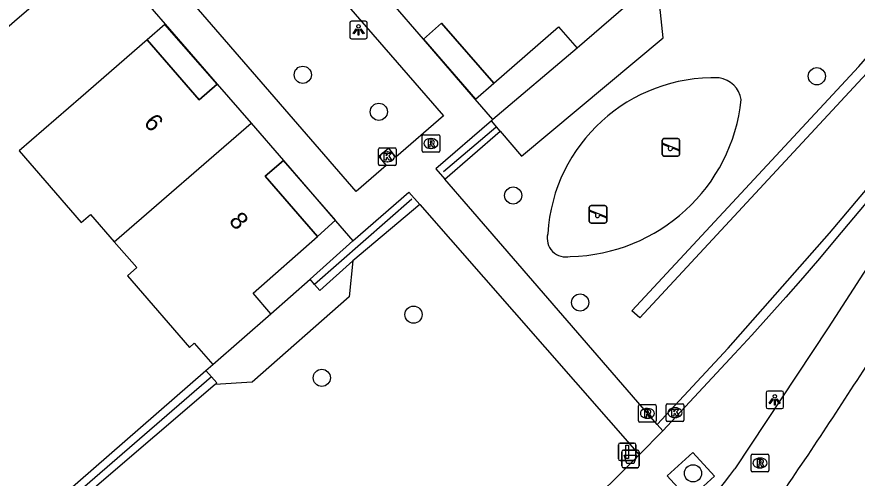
# Model space of a CAD drawing. Extents: x 155888 to 156864, y 383882 to 384671.
# Drawn here: x 156290.93 to 156338.76, y 384143.46 to 384169.71 of the extents above; entities that cross this region are included whole.
import ezdxf

# ---------------------------------------------------------------- set-up
doc = ezdxf.new("R2010")
doc.units = 0
for name, color, linetype in [('IMGEO_Afvalbak', 7, 'Continuous'), ('IMGEO_Boom', 7, 'Continuous'), ('IMGEO_Fietspad_gesloten', 7, 'Continuous'), ('IMGEO_Groenvoorziening', 7, 'Continuous'), ('IMGEO_Haag', 7, 'Continuous'), ('IMGEO_Hek', 7, 'Continuous'), ('IMGEO_Kolk', 7, 'Continuous'), ('IMGEO_Lichtpunt', 7, 'Continuous'), ('IMGEO_Pand', 7, 'Continuous'), ('IMGEO_Pand_nummerreeks', 7, 'Continuous'), ('IMGEO_Pand_overbouw', 7, 'Continuous'), ('IMGEO_Rioolput', 7, 'Continuous'), ('IMGEO_Speelvoorziening', 7, 'Continuous'), ('IMGEO_Verkeersbordpaal', 7, 'Continuous'), ('IMGEO_Voetpad_open', 7, 'Continuous')]:
    doc.layers.add(name, color=color, linetype=linetype)

msp = doc.modelspace()

# ---------------------------------------------------------------- linework, layer by layer
at = {"layer": 'IMGEO_Afvalbak'}
for p, q in [((156325.458, 384145.058), (156326.248, 384145.058)), ((156326.248, 384145.058), (156325.458, 384145.058)), ((156325.358, 384144.158), (156325.358, 384144.958)), ((156325.358, 384144.958), (156325.358, 384144.158)), ((156326.348, 384144.958), (156326.348, 384144.158)), ((156326.348, 384144.158), (156326.348, 384144.958)), ((156326.248, 384144.058), (156325.458, 384144.058)), ((156325.458, 384144.058), (156326.248, 384144.058))]:
    msp.add_line(p, q, dxfattribs=at)
msp.add_lwpolyline([(156325.501, 384144.772), (156326.205, 384144.772), (156326.056, 384144.302), (156325.65, 384144.302), (156325.501, 384144.772)], dxfattribs=at)
for centre, start, end in [((156325.458, 384144.958), 90, 180), ((156325.458, 384144.958), 90, 180), ((156326.248, 384144.958), 0, 90), ((156326.248, 384144.958), 360, 90), ((156325.458, 384144.158), 180, 270), ((156325.458, 384144.158), 180, 270), ((156326.248, 384144.158), 270, 0), ((156326.248, 384144.158), 270, 0)]:
    msp.add_arc(centre, 0.1, start, end, dxfattribs=at)
at = {"layer": 'IMGEO_Boom'}
for centre in [(156307.204, 384166.41), (156336.463, 384166.327), (156311.534, 384164.305), (156319.18, 384159.542), (156322.991, 384153.456), (156313.509, 384152.764), (156308.286, 384149.17), (156329.418, 384143.739)]:
    msp.add_circle(centre, 0.489, dxfattribs=at)
at = {"layer": 'IMGEO_Fietspad_gesloten'}
msp.add_lwpolyline([(156341.344, 384158.556), (156337.116, 384152.009), (156331.803, 384143.996)], dxfattribs=at)
for centre, radius, start, end in [((156125.899, 384285.981), 253.112, 325.44427, 327.74229), ((156262.968, 384196.607), 86.638, 312.24299, 322.60885)]:
    msp.add_arc(centre, radius, start, end, dxfattribs=at)
at = {"layer": 'IMGEO_Groenvoorziening'}
for points in [[(156318.439, 384163.205), (156319.647, 384161.786), (156327.723, 384168.516), (156327.46, 384171.061)], [(156322.828, 384167.93), (156318.03, 384163.868)], [(156310.054, 384155.821), (156309.837, 384153.771), (156304.318, 384148.926), (156302.21, 384148.793)], [(156305.393, 384152.806), (156307.616, 384154.784)], [(156301.694, 384149.592), (156302.076, 384149.925)]]:
    msp.add_lwpolyline(points, dxfattribs=at)
for centre, radius, start, end in [((156330.582, 384156.784), 9.451, 88.0641, 176.4417), ((156330.705, 384164.762), 1.481, 9.4151, 82.3788), ((156322.241, 384166.055), 9.98, 271.0937, 353.9538), ((156322.179, 384157.109), 1.063, 165.7215, 283.7893)]:
    msp.add_arc(centre, radius, start, end, dxfattribs=at)
at = {"layer": 'IMGEO_Haag'}
for points in [[(156344.767, 384172.8), (156339.3, 384166.483), (156326.381, 384152.579), (156325.941, 384152.987), (156338.853, 384166.884), (156344.315, 384173.194), (156356.657, 384187.263), (156364.255, 384195.099), (156364.686, 384194.681), (156357.098, 384186.856), (156344.767, 384172.8)], [(156318.439, 384163.205), (156317.945, 384163.794)], [(156315.287, 384160.478), (156318.439, 384163.205)], [(156313.86, 384159.026), (156310.054, 384155.821)], [(156307.616, 384154.784), (156310.059, 384156.957)], [(156310.054, 384155.821), (156308.175, 384154.138), (156307.88, 384154.479), (156307.616, 384154.784)], [(156291.575, 384140.774), (156301.694, 384149.592)], [(156301.694, 384149.592), (156302.003, 384149.234), (156302.31, 384148.879), (156302.21, 384148.793)], [(156302.21, 384148.793), (156267.335, 384118.935)]]:
    msp.add_lwpolyline(points, dxfattribs=at)
at = {"layer": 'IMGEO_Hek'}
for points in [[(156315.215, 384160.911), (156318.185, 384163.426)], [(156313.404, 384159.342), (156307.88, 384154.479)], [(156302.003, 384149.234), (156272.024, 384123.309)]]:
    msp.add_lwpolyline(points, dxfattribs=at)
at = {"layer": 'IMGEO_Kolk'}
for p, q in [((156311.59, 384162.246), (156312.442, 384162.246)), ((156311.515, 384161.32), (156311.515, 384162.172)), ((156312.003, 384162.026), (156312.028, 384162.026)), ((156312.516, 384162.172), (156312.516, 384161.32)), ((156312.026, 384161.466), (156312.001, 384161.466)), ((156312.442, 384161.246), (156311.59, 384161.246)), ((156327.89, 384146.759), (156327.89, 384147.611)), ((156327.965, 384147.685), (156328.817, 384147.685)), ((156328.378, 384147.465), (156328.403, 384147.465)), ((156328.891, 384147.611), (156328.891, 384146.759)), ((156328.817, 384146.685), (156327.965, 384146.685)), ((156328.401, 384146.905), (156328.376, 384146.905))]:
    msp.add_line(p, q, dxfattribs=at)
for points in [[(156311.59, 384162.246), (156312.442, 384162.246)], [(156311.515, 384161.32), (156311.515, 384162.172)], [(156311.836, 384161.946), (156311.959, 384161.946), (156311.959, 384161.795), (156312.089, 384161.946), (156312.253, 384161.946), (156312.107, 384161.795), (156312.26, 384161.546), (156312.108, 384161.546), (156312.023, 384161.71), (156311.959, 384161.643), (156311.959, 384161.546), (156311.836, 384161.546), (156311.836, 384161.946)], [(156312.516, 384162.172), (156312.516, 384161.32)], [(156312.442, 384161.246), (156311.59, 384161.246)], [(156327.89, 384146.759), (156327.89, 384147.611)], [(156327.965, 384147.685), (156328.817, 384147.685)], [(156328.891, 384147.611), (156328.891, 384146.759)], [(156328.211, 384147.385), (156328.334, 384147.385), (156328.334, 384147.234), (156328.464, 384147.385), (156328.628, 384147.385), (156328.482, 384147.234), (156328.635, 384146.985), (156328.483, 384146.985), (156328.398, 384147.149), (156328.334, 384147.082), (156328.334, 384146.985), (156328.211, 384146.985), (156328.211, 384147.385)], [(156328.817, 384146.685), (156327.965, 384146.685)]]:
    msp.add_lwpolyline(points, dxfattribs=at)
for centre, start, end in [((156311.592, 384162.17), 91.552, 178.448), ((156311.592, 384162.17), 91.552, 178.448), ((156312.44, 384162.17), 1.552, 88.448), ((156312.44, 384162.17), 1.552, 88.448), ((156311.592, 384161.322), 181.552, 268.448), ((156311.592, 384161.322), 181.552, 268.448), ((156312.44, 384161.322), 271.552, 358.448), ((156312.44, 384161.322), 271.552, 358.448), ((156327.967, 384147.609), 91.552, 178.448), ((156327.967, 384147.609), 91.552, 178.448), ((156328.815, 384147.609), 1.552, 88.448), ((156328.815, 384147.609), 1.552, 88.448), ((156327.967, 384146.761), 181.552, 268.448), ((156327.967, 384146.761), 181.552, 268.448), ((156328.815, 384146.761), 271.552, 358.448), ((156328.815, 384146.761), 271.552, 358.448)]:
    msp.add_arc(centre, 0.0765, start, end, dxfattribs=at)
for centre, major_axis, ratio, start_param, end_param in [((156312.002, 384161.746), (-0.387, 0.002), 0.722429, 4.712389, 7.853982), ((156312.027, 384161.746), (-0.39, 0.002), 0.717154, 1.570796, 4.712389), ((156328.377, 384147.185), (-0.387, 0.002), 0.722429, 4.712389, 7.853982), ((156328.402, 384147.185), (-0.39, 0.002), 0.717154, 1.570796, 4.712389)]:
    msp.add_ellipse(centre, major_axis=major_axis, ratio=ratio, start_param=start_param, end_param=end_param, dxfattribs=at)
at = {"layer": 'IMGEO_Lichtpunt'}
for p, q in [((156310.781, 384169.46), (156309.973, 384169.46)), ((156310.781, 384169.46), (156309.973, 384169.46)), ((156309.879, 384169.365), (156309.879, 384168.558)), ((156309.879, 384169.365), (156309.879, 384168.558)), ((156310.875, 384168.558), (156310.875, 384169.365)), ((156310.875, 384168.558), (156310.875, 384169.365)), ((156309.973, 384168.464), (156310.781, 384168.464)), ((156309.973, 384168.464), (156310.781, 384168.464)), ((156334.474, 384148.416), (156333.666, 384148.416)), ((156334.474, 384148.416), (156333.666, 384148.416)), ((156333.572, 384148.321), (156333.572, 384147.514)), ((156333.572, 384148.321), (156333.572, 384147.514)), ((156334.568, 384147.514), (156334.568, 384148.321)), ((156334.568, 384147.514), (156334.568, 384148.321)), ((156333.666, 384147.42), (156334.474, 384147.42)), ((156333.666, 384147.42), (156334.474, 384147.42))]:
    msp.add_line(p, q, dxfattribs=at)
for points in [[(156310.253, 384169.029), (156310.292, 384169.001), (156310.104, 384168.739), (156310.066, 384168.766), (156310.253, 384169.029)], [(156310.355, 384168.981), (156310.402, 384168.981), (156310.402, 384168.659), (156310.355, 384168.659), (156310.355, 384168.981)], [(156310.465, 384169.001), (156310.503, 384169.028), (156310.69, 384168.766), (156310.651, 384168.738), (156310.465, 384169.001)], [(156333.946, 384147.985), (156333.985, 384147.957), (156333.797, 384147.695), (156333.759, 384147.722), (156333.946, 384147.985)], [(156334.048, 384147.937), (156334.095, 384147.937), (156334.095, 384147.615), (156334.048, 384147.615), (156334.048, 384147.937)], [(156334.158, 384147.957), (156334.196, 384147.984), (156334.383, 384147.722), (156334.344, 384147.694), (156334.158, 384147.957)]]:
    msp.add_lwpolyline(points, dxfattribs=at)
for centre in [(156310.378, 384169.163), (156334.071, 384148.119)]:
    msp.add_circle(centre, 0.0994, dxfattribs=at)
for centre, start, end in [((156309.973, 384169.365), 90, 180), ((156309.973, 384169.365), 90, 180), ((156310.781, 384169.365), 0, 90), ((156310.781, 384169.365), 0, 90), ((156309.973, 384168.558), 180, 270), ((156309.973, 384168.558), 180, 270), ((156310.781, 384168.558), 270, 0), ((156310.781, 384168.558), 270, 360), ((156333.666, 384148.321), 90, 180), ((156333.666, 384148.321), 90, 180), ((156334.474, 384148.321), 0, 90), ((156334.474, 384148.321), 0, 90), ((156333.666, 384147.514), 180, 270), ((156333.666, 384147.514), 180, 270), ((156334.474, 384147.514), 270, 0), ((156334.474, 384147.514), 270, 360)]:
    msp.add_arc(centre, 0.0946, start, end, dxfattribs=at)
at = {"layer": 'IMGEO_Pand'}
for points in [[(156283.008, 384172.418), (156284.282, 384170.949), (156283.753, 384170.491), (156287.291, 384166.412), (156290.794, 384169.452), (156294.57, 384172.729), (156291.609, 384176.139), (156292.635, 384177.052)], [(156314.077, 384168.44), (156312.232, 384170.566)], [(156326.143, 384170.799), (156322.828, 384167.93)], [(156314.077, 384168.44), (156315.105, 384169.339), (156318.075, 384165.924), (156321.762, 384169.136), (156322.828, 384167.93)], [(156302.329, 384165.87), (156301.299, 384164.987), (156298.339, 384168.391), (156294.563, 384165.114), (156291.061, 384162.075), (156294.6, 384157.998), (156295.13, 384158.457), (156296.476, 384156.906)], [(156302.329, 384165.87), (156304.261, 384163.655)], [(156296.476, 384156.906), (156304.261, 384163.655)], [(156304.261, 384163.655), (156306.104, 384161.542)], [(156305.393, 384152.806), (156304.376, 384153.993), (156308.036, 384157.218), (156305.071, 384160.638), (156306.104, 384161.542)], [(156296.476, 384156.906), (156297.751, 384155.438), (156297.223, 384154.979), (156297.484, 384154.679), (156300.762, 384150.903), (156301.027, 384151.133), (156302.076, 384149.925)], [(156302.076, 384149.925), (156305.393, 384152.806)]]:
    msp.add_lwpolyline(points, dxfattribs=at)
at = {"layer": 'IMGEO_Pand_overbouw'}
for points in [[(156299.358, 384169.276), (156298.339, 384168.391), (156301.299, 384164.987), (156302.329, 384165.87)], [(156317.042, 384165.024), (156318.075, 384165.924), (156315.105, 384169.339), (156314.077, 384168.44)], [(156309.076, 384158.135), (156306.104, 384161.542), (156305.071, 384160.638), (156308.036, 384157.218)]]:
    msp.add_lwpolyline(points, close=True, dxfattribs=at)
at = {"layer": 'IMGEO_Rioolput'}
for p, q in [((156313.999, 384162.076), (156313.999, 384162.928)), ((156314.074, 384163.002), (156314.926, 384163.002)), ((156314.487, 384162.782), (156314.512, 384162.782)), ((156315, 384162.928), (156315, 384162.076)), ((156314.51, 384162.222), (156314.485, 384162.222)), ((156314.926, 384162.002), (156314.074, 384162.002)), ((156326.319, 384146.719), (156326.319, 384147.571)), ((156326.394, 384147.645), (156327.246, 384147.645)), ((156326.807, 384147.425), (156326.832, 384147.425)), ((156327.32, 384147.571), (156327.32, 384146.719)), ((156327.246, 384146.645), (156326.394, 384146.645)), ((156326.83, 384146.865), (156326.805, 384146.865)), ((156332.73, 384143.895), (156332.73, 384144.747)), ((156332.805, 384144.821), (156333.657, 384144.821)), ((156333.218, 384144.601), (156333.243, 384144.601)), ((156333.731, 384144.747), (156333.731, 384143.895)), ((156333.241, 384144.041), (156333.216, 384144.041)), ((156333.657, 384143.821), (156332.805, 384143.821))]:
    msp.add_line(p, q, dxfattribs=at)
for points in [[(156313.999, 384162.076), (156313.999, 384162.928)], [(156314.074, 384163.002), (156314.926, 384163.002)], [(156314.588, 384162.7), (156314.336, 384162.702), (156314.336, 384162.302)], [(156315, 384162.928), (156315, 384162.076)], [(156314.336, 384162.302), (156314.46, 384162.302), (156314.46, 384162.464), (156314.471, 384162.464)], [(156314.514, 384162.621), (156314.46, 384162.621), (156314.46, 384162.54)], [(156314.46, 384162.54), (156314.512, 384162.54)], [(156314.518, 384162.435), (156314.589, 384162.302), (156314.729, 384162.302), (156314.664, 384162.428)], [(156314.926, 384162.002), (156314.074, 384162.002)], [(156326.319, 384146.719), (156326.319, 384147.571)], [(156326.394, 384147.645), (156327.246, 384147.645)], [(156327.32, 384147.571), (156327.32, 384146.719)], [(156326.908, 384147.343), (156326.656, 384147.345), (156326.656, 384146.945)], [(156326.656, 384146.945), (156326.78, 384146.945), (156326.78, 384147.107), (156326.791, 384147.107)], [(156326.834, 384147.264), (156326.78, 384147.264), (156326.78, 384147.183)], [(156326.78, 384147.183), (156326.832, 384147.183)], [(156326.838, 384147.078), (156326.909, 384146.945), (156327.049, 384146.945), (156326.984, 384147.071)], [(156327.246, 384146.645), (156326.394, 384146.645)], [(156332.73, 384143.895), (156332.73, 384144.747)], [(156332.805, 384144.821), (156333.657, 384144.821)], [(156333.319, 384144.519), (156333.067, 384144.521), (156333.067, 384144.121)], [(156333.731, 384144.747), (156333.731, 384143.895)], [(156333.067, 384144.121), (156333.191, 384144.121), (156333.191, 384144.283), (156333.202, 384144.283)], [(156333.245, 384144.44), (156333.191, 384144.44), (156333.191, 384144.359)], [(156333.191, 384144.359), (156333.243, 384144.359)], [(156333.249, 384144.254), (156333.32, 384144.121), (156333.46, 384144.121), (156333.395, 384144.247)], [(156333.657, 384143.821), (156332.805, 384143.821)]]:
    msp.add_lwpolyline(points, dxfattribs=at)
for centre, radius, start, end in [((156314.076, 384162.926), 0.0765, 91.552, 178.448), ((156314.076, 384162.926), 0.0765, 91.552, 178.448), ((156314.587, 384162.59), 0.109, 350.3612, 89.416), ((156314.924, 384162.926), 0.0765, 1.552, 88.448), ((156314.924, 384162.926), 0.0765, 1.552, 88.448), ((156314.47, 384162.411), 0.0533, 26.0293, 88.6989), ((156314.496, 384162.729), 0.19, 274.7715, 282.9687), ((156314.52, 384162.525), 0.0964, 77.0061, 93.1865), ((156314.534, 384162.582), 0.0378, 276.6634, 79.6772), ((156314.585, 384162.59), 0.112, 277.5842, 350.9817), ((156314.569, 384162.375), 0.108, 29.5134, 73.7905), ((156314.076, 384162.078), 0.0765, 181.552, 268.448), ((156314.076, 384162.078), 0.0765, 181.552, 268.448), ((156314.924, 384162.078), 0.0765, 271.552, 358.448), ((156314.924, 384162.078), 0.0765, 271.552, 358.448), ((156326.396, 384147.569), 0.0765, 91.552, 178.448), ((156326.396, 384147.569), 0.0765, 91.552, 178.448), ((156327.244, 384147.569), 0.0765, 1.552, 88.448), ((156327.244, 384147.569), 0.0765, 1.552, 88.448), ((156326.79, 384147.054), 0.0533, 26.0293, 88.6989), ((156326.816, 384147.372), 0.19, 274.7715, 282.9687), ((156326.84, 384147.168), 0.0964, 77.0061, 93.1865), ((156326.854, 384147.225), 0.0378, 276.6634, 79.6772), ((156326.907, 384147.233), 0.109, 350.3612, 89.416), ((156326.905, 384147.233), 0.112, 277.5842, 350.9817), ((156326.889, 384147.018), 0.108, 29.5134, 73.7905), ((156326.396, 384146.721), 0.0765, 181.552, 268.448), ((156326.396, 384146.721), 0.0765, 181.552, 268.448), ((156327.244, 384146.721), 0.0765, 271.552, 358.448), ((156327.244, 384146.721), 0.0765, 271.552, 358.448), ((156332.807, 384144.745), 0.0765, 91.552, 178.448), ((156332.807, 384144.745), 0.0765, 91.552, 178.448), ((156333.318, 384144.409), 0.109, 350.3612, 89.416), ((156333.655, 384144.745), 0.0765, 1.552, 88.448), ((156333.655, 384144.745), 0.0765, 1.552, 88.448), ((156333.201, 384144.23), 0.0533, 26.0293, 88.6989), ((156333.227, 384144.548), 0.19, 274.7715, 282.9687), ((156333.251, 384144.344), 0.0964, 77.0061, 93.1865), ((156333.265, 384144.401), 0.0378, 276.6634, 79.6772), ((156333.316, 384144.409), 0.112, 277.5842, 350.9817), ((156333.3, 384144.194), 0.108, 29.5134, 73.7905), ((156332.807, 384143.897), 0.0765, 181.552, 268.448), ((156332.807, 384143.897), 0.0765, 181.552, 268.448), ((156333.655, 384143.897), 0.0765, 271.552, 358.448), ((156333.655, 384143.897), 0.0765, 271.552, 358.448)]:
    msp.add_arc(centre, radius, start, end, dxfattribs=at)
for centre, major_axis, ratio, start_param, end_param in [((156314.486, 384162.502), (-0.387, 0.002), 0.722429, 4.712389, 7.853982), ((156314.511, 384162.502), (-0.39, 0.002), 0.717154, 1.570796, 4.712389), ((156326.806, 384147.145), (-0.387, 0.002), 0.722429, 4.712389, 7.853982), ((156326.831, 384147.145), (-0.39, 0.002), 0.717154, 1.570796, 4.712389), ((156333.217, 384144.321), (-0.387, 0.002), 0.722429, 4.712389, 7.853982), ((156333.242, 384144.321), (-0.39, 0.002), 0.717154, 1.570796, 4.712389)]:
    msp.add_ellipse(centre, major_axis=major_axis, ratio=ratio, start_param=start_param, end_param=end_param, dxfattribs=at)
at = {"layer": 'IMGEO_Speelvoorziening'}
for p, q in [((156327.764, 384162.783), (156328.554, 384162.783)), ((156328.554, 384162.783), (156327.764, 384162.783)), ((156327.664, 384161.883), (156327.664, 384162.683)), ((156327.664, 384162.683), (156327.664, 384161.883)), ((156328.047, 384162.311), (156327.708, 384162.448)), ((156327.733, 384162.508), (156328.609, 384162.155)), ((156328.585, 384162.095), (156328.245, 384162.232)), ((156328.654, 384162.683), (156328.654, 384161.883)), ((156328.654, 384161.883), (156328.654, 384162.683)), ((156328.554, 384161.783), (156327.764, 384161.783)), ((156327.764, 384161.783), (156328.554, 384161.783)), ((156323.514, 384158.071), (156323.514, 384158.871)), ((156323.514, 384158.871), (156323.514, 384158.071)), ((156323.614, 384158.971), (156324.404, 384158.971)), ((156324.404, 384158.971), (156323.614, 384158.971)), ((156324.504, 384158.871), (156324.504, 384158.071)), ((156324.504, 384158.071), (156324.504, 384158.871)), ((156323.897, 384158.499), (156323.558, 384158.636)), ((156323.583, 384158.696), (156324.459, 384158.343)), ((156324.435, 384158.283), (156324.095, 384158.42)), ((156324.404, 384157.971), (156323.614, 384157.971)), ((156323.614, 384157.971), (156324.404, 384157.971))]:
    msp.add_line(p, q, dxfattribs=at)
for centre, radius, start, end in [((156327.764, 384162.683), 0.1, 90, 180), ((156327.764, 384162.683), 0.1, 90, 180), ((156328.554, 384162.683), 0.1, 0, 90), ((156328.554, 384162.683), 0.1, 360, 90), ((156327.721, 384162.478), 0.0327, 68.078, 248.078), ((156328.126, 384162.221), 0.12, 130.9928, 5.1632), ((156327.764, 384161.883), 0.1, 180, 270), ((156327.764, 384161.883), 0.1, 180, 270), ((156328.554, 384161.883), 0.1, 270, 0), ((156328.554, 384161.883), 0.1, 270, 0), ((156328.597, 384162.125), 0.0327, 248.078, 68.078), ((156323.614, 384158.871), 0.1, 90, 180), ((156323.614, 384158.871), 0.1, 90, 180), ((156324.404, 384158.871), 0.1, 0, 90), ((156324.404, 384158.871), 0.1, 360, 90), ((156323.571, 384158.666), 0.0327, 68.078, 248.078), ((156323.976, 384158.409), 0.12, 130.9928, 5.1632), ((156323.614, 384158.071), 0.1, 180, 270), ((156323.614, 384158.071), 0.1, 180, 270), ((156324.404, 384158.071), 0.1, 270, 0), ((156324.404, 384158.071), 0.1, 270, 0), ((156324.447, 384158.313), 0.0327, 248.078, 68.078)]:
    msp.add_arc(centre, radius, start, end, dxfattribs=at)
at = {"layer": 'IMGEO_Verkeersbordpaal'}
for p, q in [((156325.174, 384144.56), (156325.174, 384145.36)), ((156325.174, 384145.36), (156325.174, 384144.56)), ((156325.274, 384145.46), (156326.064, 384145.46)), ((156326.064, 384145.46), (156325.274, 384145.46)), ((156326.164, 384145.36), (156326.164, 384144.56)), ((156326.164, 384144.56), (156326.164, 384145.36)), ((156326.064, 384144.46), (156325.274, 384144.46)), ((156325.274, 384144.46), (156326.064, 384144.46))]:
    msp.add_line(p, q, dxfattribs=at)
msp.add_lwpolyline([(156325.594, 384145.335), (156325.744, 384145.335), (156325.744, 384144.585), (156325.594, 384144.585), (156325.594, 384145.335)], dxfattribs=at)
for centre, start, end in [((156325.274, 384145.36), 90, 180), ((156325.274, 384145.36), 90, 180), ((156326.064, 384145.36), 0, 90), ((156326.064, 384145.36), 360, 90), ((156325.274, 384144.56), 180, 270), ((156325.274, 384144.56), 180, 270), ((156326.064, 384144.56), 270, 0), ((156326.064, 384144.56), 270, 0)]:
    msp.add_arc(centre, 0.1, start, end, dxfattribs=at)
at = {"layer": 'IMGEO_Voetpad_open'}
for points in [[(156369.476, 384191.797), (156362.98, 384185.827), (156361.532, 384184.477), (156360.099, 384183.112), (156358.681, 384181.732), (156357.278, 384180.336), (156355.889, 384178.926), (156354.516, 384177.5), (156353.684, 384176.587), (156352.863, 384175.664), (156352.053, 384174.731), (156351.254, 384173.788), (156350.467, 384172.836), (156349.691, 384171.874), (156342.272, 384162.695), (156337.547, 384157.079), (156336.611, 384155.967), (156335.665, 384154.863), (156334.708, 384153.768), (156333.741, 384152.682), (156332.765, 384151.605), (156331.778, 384150.537), (156327.699, 384146.15)], [(156311.536, 384161.759), (156311.942, 384161.251), (156310.249, 384159.772), (156287.356, 384186.161), (156292.328, 384190.424), (156315.209, 384164.076), (156312.502, 384161.727), (156312.094, 384162.234), (156311.536, 384161.759)], [(156292.635, 384177.052), (156295.607, 384173.637), (156299.381, 384169.286), (156302.329, 384165.87)], [(156327.376, 384146.523), (156331.408, 384150.854), (156337.184, 384157.409), (156341.904, 384162.995), (156347.557, 384170.029)], [(156318.03, 384163.868), (156317.022, 384165.014), (156314.077, 384168.44)], [(156317.945, 384163.794), (156314.783, 384161.06), (156315.287, 384160.478)], [(156318.03, 384163.868), (156317.945, 384163.794)], [(156306.104, 384161.542), (156309.059, 384158.106), (156310.059, 384156.957)], [(156327.376, 384146.523), (156316.645, 384158.911), (156315.287, 384160.478)], [(156310.059, 384156.957), (156313.246, 384159.725), (156313.86, 384159.026)], [(156313.86, 384159.026), (156326.352, 384144.787)], [(156327.699, 384146.15), (156327.376, 384146.523)], [(156326.352, 384144.787), (156327.699, 384146.15)], [(156330.642, 384143.577), (156329.181, 384142.245), (156327.95, 384143.594), (156329.411, 384144.927), (156330.642, 384143.577)]]:
    msp.add_lwpolyline(points, dxfattribs=at)
msp.add_arc((156116.927, 384354.536), 296.401, 311.62938, 314.9557, dxfattribs=at)

# ---------------------------------------------------------------- texts
at = {"layer": 'IMGEO_Pand_nummerreeks'}
for s, p in [('6', (156298.106, 384163.655)), ('8', (156302.957, 384158.065))]:
    msp.add_text(s, height=1, rotation=310.9546, dxfattribs=at).set_placement(p)

doc.saveas('drawing.dxf')
